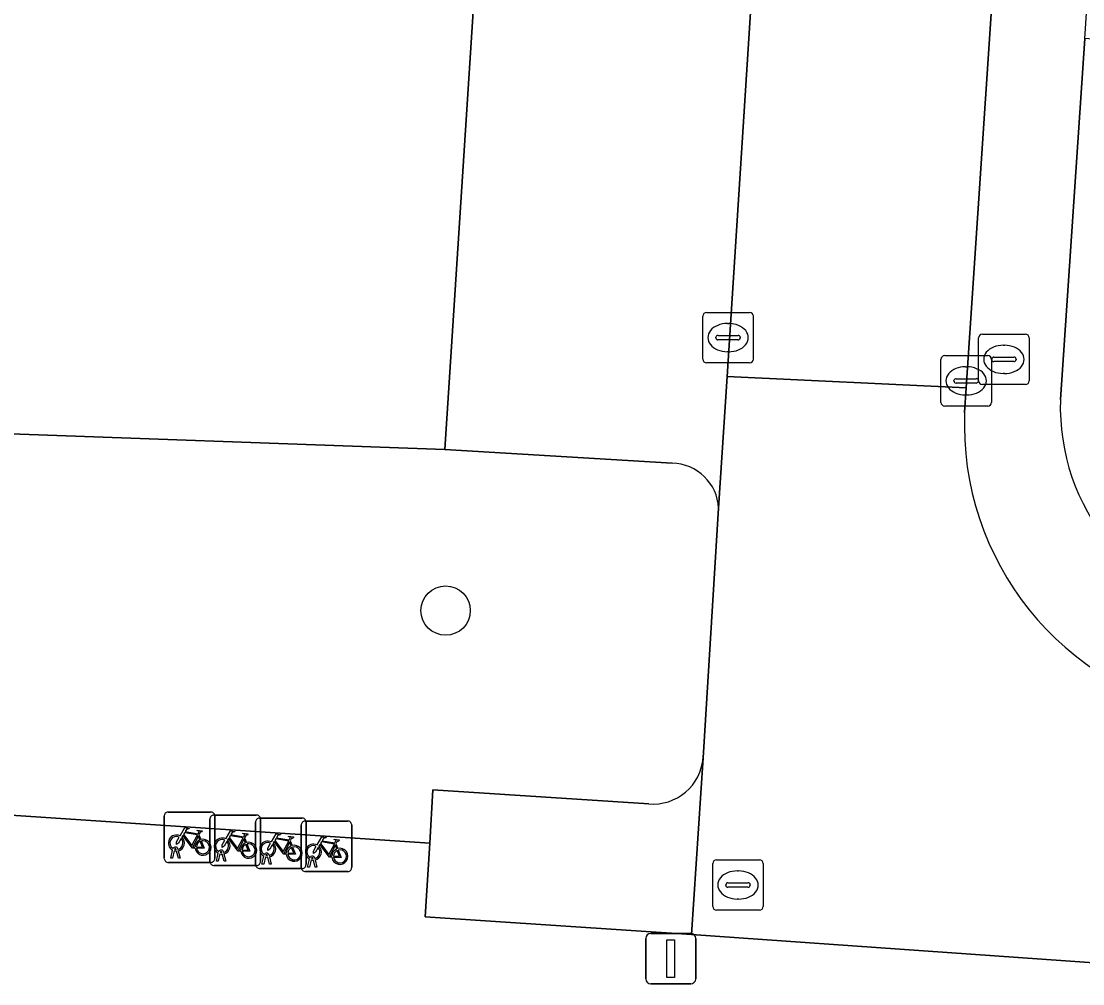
# Model space of a CAD drawing. Extents: x 161848 to 162726, y 385382 to 386521.
# Drawn here: x 161955.53 to 161976.57, y 386135.39 to 386154.47 of the extents above; entities that cross this region are included whole.
import ezdxf

# ---------------------------------------------------------------- set-up
doc = ezdxf.new("R2010")
doc.units = 0
for name, color, linetype in [('IMGEO_Boom', 7, 'Continuous'), ('IMGEO_Brandkraan', 7, 'Continuous'), ('IMGEO_Fietsenrek', 7, 'Continuous'), ('IMGEO_Groenvoorziening', 7, 'Continuous'), ('IMGEO_Kolk', 7, 'Continuous'), ('IMGEO_Lichtmast', 7, 'Continuous'), ('IMGEO_Parkeervlak_open', 7, 'Continuous'), ('IMGEO_Rijbaan_lokaal_open', 7, 'Continuous'), ('IMGEO_Rioolput', 7, 'Continuous'), ('IMGEO_Voetpad_open', 7, 'Continuous')]:
    doc.layers.add(name, color=color, linetype=linetype)

msp = doc.modelspace()

# ---------------------------------------------------------------- linework, layer by layer
at = {"layer": 'IMGEO_Boom'}
msp.add_circle((161963.942, 386142.784), 0.489, dxfattribs=at)
at = {"layer": 'IMGEO_Brandkraan'}
for p, q in [((161974.579, 386148.265), (161975.431, 386148.265)), ((161974.504, 386147.339), (161974.504, 386148.191)), ((161974.992, 386148.045), (161975.017, 386148.045)), ((161975.505, 386148.191), (161975.505, 386147.339)), ((161974.806, 386147.808), (161975.204, 386147.808)), ((161974.763, 386147.759), (161974.763, 386147.771)), ((161975.201, 386147.722), (161974.803, 386147.722)), ((161975.247, 386147.771), (161975.247, 386147.759)), ((161975.015, 386147.485), (161974.99, 386147.485)), ((161975.431, 386147.265), (161974.579, 386147.265))]:
    msp.add_line(p, q, dxfattribs=at)
for points in [[(161974.579, 386148.265), (161975.431, 386148.265)], [(161974.504, 386147.339), (161974.504, 386148.191)], [(161975.505, 386148.191), (161975.505, 386147.339)], [(161975.431, 386147.265), (161974.579, 386147.265)]]:
    msp.add_lwpolyline(points, dxfattribs=at)
for centre, radius, start, end in [((161974.581, 386148.189), 0.0765, 91.552, 178.448), ((161974.581, 386148.189), 0.0765, 91.552, 178.448), ((161975.429, 386148.189), 0.0765, 1.552, 88.448), ((161975.429, 386148.189), 0.0765, 1.552, 88.448), ((161974.803, 386147.768), 0.0403, 85.8775, 175.7526), ((161975.208, 386147.77), 0.0386, 1.7309, 96.639), ((161974.8, 386147.758), 0.0366, 178.938, 274.7102), ((161975.204, 386147.765), 0.043, 264.8664, 352.4533), ((161974.581, 386147.341), 0.0765, 181.552, 268.448), ((161974.581, 386147.341), 0.0765, 181.552, 268.448), ((161975.429, 386147.341), 0.0765, 271.552, 358.448), ((161975.429, 386147.341), 0.0765, 271.552, 358.448)]:
    msp.add_arc(centre, radius, start, end, dxfattribs=at)
for centre, major_axis, ratio, start_param, end_param in [((161974.991, 386147.765), (-0.387, 0.002), 0.722429, 4.712389, 7.853982), ((161975.016, 386147.765), (-0.39, 0.002), 0.717154, 1.570796, 4.712389)]:
    msp.add_ellipse(centre, major_axis=major_axis, ratio=ratio, start_param=start_param, end_param=end_param, dxfattribs=at)
at = {"layer": 'IMGEO_Fietsenrek'}
for p, q in [((161958.441, 386138.791), (161959.282, 386138.791)), ((161959.282, 386138.791), (161958.441, 386138.791)), ((161958.366, 386137.866), (161958.366, 386138.707)), ((161958.366, 386138.707), (161958.366, 386137.866)), ((161959.271, 386137.806), (161959.271, 386138.647)), ((161959.271, 386138.647), (161959.271, 386137.806)), ((161959.346, 386138.731), (161960.187, 386138.731)), ((161960.187, 386138.731), (161959.346, 386138.731)), ((161959.366, 386138.716), (161959.366, 386137.875)), ((161959.366, 386137.875), (161959.366, 386138.716)), ((161960.175, 386137.746), (161960.175, 386138.587)), ((161960.175, 386138.587), (161960.175, 386137.746)), ((161960.25, 386138.671), (161961.091, 386138.671)), ((161961.091, 386138.671), (161960.25, 386138.671)), ((161960.271, 386138.656), (161960.271, 386137.815)), ((161960.271, 386137.815), (161960.271, 386138.656)), ((161961.08, 386137.686), (161961.08, 386138.527)), ((161961.08, 386138.527), (161961.08, 386137.686)), ((161961.155, 386138.611), (161961.996, 386138.611)), ((161961.996, 386138.611), (161961.155, 386138.611)), ((161961.175, 386138.596), (161961.175, 386137.755)), ((161961.175, 386137.755), (161961.175, 386138.596)), ((161962.08, 386138.536), (161962.08, 386137.695)), ((161962.08, 386137.695), (161962.08, 386138.536)), ((161959.053, 386138.34), (161959.089, 386138.245)), ((161959.958, 386138.28), (161959.994, 386138.185)), ((161960.862, 386138.22), (161960.898, 386138.125)), ((161961.767, 386138.16), (161961.803, 386138.065)), ((161958.493, 386137.875), (161958.532, 386138.035)), ((161958.562, 386138.023), (161958.527, 386137.875)), ((161958.604, 386138.047), (161958.603, 386138.051)), ((161958.645, 386137.875), (161958.611, 386138.017)), ((161958.635, 386138.058), (161958.636, 386138.051)), ((161958.643, 386138.021), (161958.678, 386137.875)), ((161959.398, 386137.815), (161959.437, 386137.975)), ((161959.467, 386137.963), (161959.432, 386137.815)), ((161959.509, 386137.987), (161959.508, 386137.991)), ((161959.55, 386137.815), (161959.516, 386137.957)), ((161959.54, 386137.998), (161959.541, 386137.991)), ((161959.548, 386137.961), (161959.583, 386137.815)), ((161960.302, 386137.755), (161960.341, 386137.915)), ((161960.371, 386137.903), (161960.336, 386137.755)), ((161960.413, 386137.927), (161960.412, 386137.931)), ((161960.454, 386137.755), (161960.42, 386137.897)), ((161960.444, 386137.938), (161960.445, 386137.931)), ((161960.452, 386137.901), (161960.487, 386137.755)), ((161959.291, 386137.791), (161958.45, 386137.791)), ((161958.45, 386137.791), (161959.291, 386137.791)), ((161958.527, 386137.875), (161958.493, 386137.875)), ((161958.678, 386137.875), (161958.645, 386137.875)), ((161960.196, 386137.731), (161959.355, 386137.731)), ((161959.355, 386137.731), (161960.196, 386137.731)), ((161959.432, 386137.815), (161959.398, 386137.815)), ((161959.583, 386137.815), (161959.55, 386137.815)), ((161960.336, 386137.755), (161960.302, 386137.755)), ((161960.487, 386137.755), (161960.454, 386137.755)), ((161961.207, 386137.695), (161961.246, 386137.855)), ((161961.241, 386137.695), (161961.207, 386137.695)), ((161961.276, 386137.843), (161961.241, 386137.695)), ((161961.318, 386137.867), (161961.317, 386137.871)), ((161961.359, 386137.695), (161961.325, 386137.837)), ((161961.349, 386137.878), (161961.35, 386137.871)), ((161961.357, 386137.841), (161961.392, 386137.695)), ((161961.392, 386137.695), (161961.359, 386137.695)), ((161961.1, 386137.671), (161960.259, 386137.671)), ((161960.259, 386137.671), (161961.1, 386137.671)), ((161962.005, 386137.611), (161961.164, 386137.611)), ((161961.164, 386137.611), (161962.005, 386137.611))]:
    msp.add_line(p, q, dxfattribs=at)
for points in [[(161958.679, 386138.317), (161958.774, 386138.481), (161958.86, 386138.467), (161958.862, 386138.458), (161958.806, 386138.447), (161958.779, 386138.402), (161959.035, 386138.361)], [(161958.975, 386138.073), (161958.925, 386138.073), (161958.734, 386138.324), (161958.715, 386138.292)], [(161959.022, 386138.336), (161958.765, 386138.377), (161958.748, 386138.348), (161958.915, 386138.128), (161959.022, 386138.336)], [(161959.07, 386138.238), (161959.04, 386138.315), (161958.931, 386138.097), (161958.974, 386138.097)], [(161959.035, 386138.361), (161959.06, 386138.41), (161959.054, 386138.414), (161959.031, 386138.418), (161959.019, 386138.425), (161959.018, 386138.428), (161959.02, 386138.433), (161959.115, 386138.418), (161959.117, 386138.408), (161959.107, 386138.395), (161959.095, 386138.389), (161959.081, 386138.395), (161959.053, 386138.34)], [(161959.584, 386138.257), (161959.679, 386138.421), (161959.765, 386138.407), (161959.767, 386138.398), (161959.711, 386138.387), (161959.684, 386138.342), (161959.94, 386138.301)], [(161959.927, 386138.276), (161959.67, 386138.317), (161959.653, 386138.288), (161959.82, 386138.068), (161959.927, 386138.276)], [(161959.94, 386138.301), (161959.965, 386138.35), (161959.959, 386138.354), (161959.936, 386138.358), (161959.924, 386138.365), (161959.923, 386138.368), (161959.925, 386138.373), (161960.02, 386138.358), (161960.022, 386138.348), (161960.012, 386138.335), (161960, 386138.329), (161959.986, 386138.335), (161959.958, 386138.28)], [(161960.488, 386138.197), (161960.583, 386138.361), (161960.669, 386138.347), (161960.671, 386138.338), (161960.615, 386138.327), (161960.588, 386138.282), (161960.844, 386138.241)], [(161960.844, 386138.241), (161960.869, 386138.29), (161960.863, 386138.294), (161960.84, 386138.298), (161960.828, 386138.305), (161960.827, 386138.308), (161960.829, 386138.313), (161960.924, 386138.298), (161960.926, 386138.288), (161960.916, 386138.275), (161960.904, 386138.269), (161960.89, 386138.275), (161960.862, 386138.22)], [(161958.7, 386138.265), (161958.648, 386138.175), (161958.608, 386138.15), (161958.609, 386138.197), (161958.664, 386138.291)], [(161959.004, 386138.097), (161959.124, 386138.096), (161959.08, 386138.21)], [(161959.1, 386138.217), (161959.155, 386138.072), (161959.005, 386138.072)], [(161959.605, 386138.205), (161959.553, 386138.115), (161959.513, 386138.09), (161959.514, 386138.137), (161959.569, 386138.231)], [(161959.88, 386138.013), (161959.83, 386138.013), (161959.639, 386138.264), (161959.62, 386138.232)], [(161959.975, 386138.178), (161959.945, 386138.255), (161959.836, 386138.037), (161959.879, 386138.037)], [(161959.909, 386138.037), (161960.029, 386138.036), (161959.985, 386138.15)], [(161960.005, 386138.157), (161960.06, 386138.012), (161959.91, 386138.012)], [(161960.509, 386138.145), (161960.457, 386138.055), (161960.417, 386138.03), (161960.418, 386138.077), (161960.473, 386138.171)], [(161960.784, 386137.953), (161960.734, 386137.953), (161960.543, 386138.204), (161960.524, 386138.172)], [(161960.831, 386138.216), (161960.574, 386138.257), (161960.557, 386138.228), (161960.724, 386138.008), (161960.831, 386138.216)], [(161960.879, 386138.118), (161960.849, 386138.195), (161960.74, 386137.977), (161960.783, 386137.977)], [(161961.414, 386138.085), (161961.362, 386137.995), (161961.322, 386137.97), (161961.323, 386138.017), (161961.378, 386138.111)], [(161961.393, 386138.137), (161961.488, 386138.301), (161961.574, 386138.287), (161961.576, 386138.278), (161961.52, 386138.267), (161961.493, 386138.222), (161961.749, 386138.181)], [(161961.689, 386137.893), (161961.639, 386137.893), (161961.448, 386138.144), (161961.429, 386138.112)], [(161961.736, 386138.156), (161961.479, 386138.197), (161961.462, 386138.168), (161961.629, 386137.948), (161961.736, 386138.156)], [(161961.784, 386138.058), (161961.754, 386138.135), (161961.645, 386137.917), (161961.688, 386137.917)], [(161961.749, 386138.181), (161961.774, 386138.23), (161961.768, 386138.234), (161961.745, 386138.238), (161961.733, 386138.245), (161961.732, 386138.248), (161961.734, 386138.253), (161961.829, 386138.238), (161961.831, 386138.228), (161961.821, 386138.215), (161961.809, 386138.209), (161961.795, 386138.215), (161961.767, 386138.16)], [(161960.813, 386137.977), (161960.933, 386137.976), (161960.889, 386138.09)], [(161960.909, 386138.097), (161960.964, 386137.952), (161960.814, 386137.952)], [(161961.718, 386137.917), (161961.838, 386137.916), (161961.794, 386138.03)], [(161961.814, 386138.037), (161961.869, 386137.892), (161961.719, 386137.892)]]:
    msp.add_lwpolyline(points, dxfattribs=at)
for centre, radius, start, end in [((161958.444, 386138.713), 0.0779, 92.4484, 184.2845), ((161958.444, 386138.713), 0.0779, 92.4484, 184.2845), ((161959.288, 386138.713), 0.0779, 2.4484, 94.2845), ((161959.288, 386138.713), 0.0779, 2.4484, 94.2845), ((161959.349, 386138.653), 0.0779, 92.4484, 184.2845), ((161959.349, 386138.653), 0.0779, 92.4484, 184.2845), ((161960.253, 386138.593), 0.0779, 92.4484, 184.2845), ((161960.253, 386138.593), 0.0779, 92.4484, 184.2845), ((161960.193, 386138.653), 0.0779, 2.4484, 94.2845), ((161960.193, 386138.653), 0.0779, 2.4484, 94.2845), ((161961.158, 386138.533), 0.0779, 92.4484, 184.2845), ((161961.158, 386138.533), 0.0779, 92.4484, 184.2845), ((161961.097, 386138.593), 0.0779, 2.4484, 94.2845), ((161961.097, 386138.593), 0.0779, 2.4484, 94.2845), ((161962.002, 386138.533), 0.0779, 2.4484, 94.2845), ((161962.002, 386138.533), 0.0779, 2.4484, 94.2845), ((161958.606, 386138.176), 0.159, 62.6766, 242.1369), ((161958.606, 386138.176), 0.129, 63.3192, 238.903), ((161958.606, 386138.176), 0.129, 283.6043, 43.4302), ((161958.606, 386138.176), 0.159, 283.5766, 46.6042), ((161959.133, 386138.092), 0.159, 113.3408, 178.3217), ((161959.133, 386138.092), 0.159, 187.0065, 105.7708), ((161959.133, 386138.092), 0.129, 113.923, 177.9556), ((161959.133, 386138.092), 0.129, 188.6715, 104.5883), ((161959.511, 386138.116), 0.159, 62.6766, 242.1369), ((161959.511, 386138.116), 0.129, 63.3192, 238.903), ((161959.511, 386138.116), 0.129, 283.6043, 43.4302), ((161959.511, 386138.116), 0.159, 283.5766, 46.6042), ((161960.038, 386138.032), 0.159, 113.3408, 178.3217), ((161960.038, 386138.032), 0.159, 187.0065, 105.7708), ((161960.038, 386138.032), 0.129, 113.923, 177.9556), ((161960.038, 386138.032), 0.129, 188.6715, 104.5883), ((161960.415, 386138.056), 0.159, 62.6766, 242.1369), ((161960.415, 386138.056), 0.129, 63.3192, 238.903), ((161960.415, 386138.056), 0.129, 283.6043, 43.4302), ((161960.415, 386138.056), 0.159, 283.5766, 46.6042), ((161960.942, 386137.972), 0.159, 113.3408, 178.3217), ((161960.942, 386137.972), 0.159, 187.0065, 105.7708), ((161961.32, 386137.996), 0.159, 62.6766, 242.1369), ((161961.32, 386137.996), 0.129, 63.3192, 238.903), ((161961.32, 386137.996), 0.159, 283.5766, 46.6042), ((161958.586, 386138.047), 0.0499, 12.8025, 158.6934), ((161958.606, 386138.176), 0.159, 253.9967, 271.7867), ((161958.586, 386138.047), 0.0174, 12.8025, 163.4502), ((161958.606, 386138.176), 0.129, 253.415, 269.0204), ((161959.491, 386137.987), 0.0499, 12.8025, 158.6934), ((161959.511, 386138.116), 0.159, 253.9967, 271.7867), ((161959.491, 386137.987), 0.0174, 12.8025, 163.4502), ((161959.511, 386138.116), 0.129, 253.415, 269.0204), ((161960.395, 386137.927), 0.0499, 12.8025, 158.6934), ((161960.415, 386138.056), 0.159, 253.9967, 271.7867), ((161960.395, 386137.927), 0.0174, 12.8025, 163.4502), ((161960.415, 386138.056), 0.129, 253.415, 269.0204), ((161960.942, 386137.972), 0.129, 113.923, 177.9556), ((161960.942, 386137.972), 0.129, 188.6715, 104.5883), ((161961.3, 386137.867), 0.0499, 12.8025, 158.6934), ((161961.32, 386137.996), 0.129, 283.6043, 43.4302), ((161961.847, 386137.912), 0.159, 113.3408, 178.3217), ((161961.847, 386137.912), 0.159, 187.0065, 105.7708), ((161961.847, 386137.912), 0.129, 113.923, 177.9556), ((161961.847, 386137.912), 0.129, 188.6715, 104.5883), ((161958.444, 386137.869), 0.0779, 182.4484, 274.2845), ((161958.444, 386137.869), 0.0779, 182.4484, 274.2845), ((161959.349, 386137.809), 0.0779, 182.4484, 274.2845), ((161959.349, 386137.809), 0.0779, 182.4484, 274.2845), ((161959.288, 386137.869), 0.0779, 272.4484, 4.2845), ((161959.288, 386137.869), 0.0779, 272.4484, 4.2845), ((161960.253, 386137.749), 0.0779, 182.4484, 274.2845), ((161960.253, 386137.749), 0.0779, 182.4484, 274.2845), ((161960.193, 386137.809), 0.0779, 272.4484, 4.2845), ((161960.193, 386137.809), 0.0779, 272.4484, 4.2845), ((161961.158, 386137.689), 0.0779, 182.4484, 274.2845), ((161961.158, 386137.689), 0.0779, 182.4484, 274.2845), ((161961.097, 386137.749), 0.0779, 272.4484, 4.2845), ((161961.097, 386137.749), 0.0779, 272.4484, 4.2845), ((161961.32, 386137.996), 0.159, 253.9967, 271.7867), ((161961.3, 386137.867), 0.0174, 12.8025, 163.4502), ((161961.32, 386137.996), 0.129, 253.415, 269.0204), ((161962.002, 386137.689), 0.0779, 272.4484, 4.2845), ((161962.002, 386137.689), 0.0779, 272.4484, 4.2845)]:
    msp.add_arc(centre, radius, start, end, dxfattribs=at)
at = {"layer": 'IMGEO_Groenvoorziening'}
for points in [[(161973.622, 386224.131), (161969.156, 386224.443), (161970.081, 386236.899), (161970.003, 386237.069), (161959.96, 386237.714), (161960.789, 386250), (161961.577, 386261.676), (161960.683, 386261.649), (161960.872, 386264.321), (161951.691, 386264.934), (161951.406, 386249.482), (161944.516, 386146.672), (161954.397, 386146.32), (161963.923, 386145.981), (161964.898, 386160.997), (161969.377, 386160.715)], [(161983.911, 386153.513), (161976.606, 386154.129), (161976.126, 386146.967)], [(161968.432, 386145.705), (161963.923, 386145.981), (161954.397, 386146.32), (161953.938, 386138.819), (161963.628, 386138.174), (161963.691, 386139.231), (161967.97, 386138.95)], [(161969.043, 386139.863), (161969.352, 386144.813)]]:
    msp.add_lwpolyline(points, dxfattribs=at)
for centre, radius, start, end in [((161980.404, 386146.818), 4.281, 178.0004, 260.3007), ((161968.416, 386144.768), 0.937, 2.7622, 89.0084), ((161968.051, 386139.942), 0.995, 265.3279, 355.46)]:
    msp.add_arc(centre, radius, start, end, dxfattribs=at)
at = {"layer": 'IMGEO_Kolk'}
for p, q in [((161969.038, 386147.77), (161969.038, 386148.622)), ((161969.113, 386148.696), (161969.965, 386148.696)), ((161970.039, 386148.622), (161970.039, 386147.77)), ((161969.526, 386148.476), (161969.551, 386148.476)), ((161969.297, 386148.19), (161969.297, 386148.202)), ((161969.34, 386148.239), (161969.738, 386148.239)), ((161969.781, 386148.202), (161969.781, 386148.19)), ((161969.735, 386148.153), (161969.337, 386148.153)), ((161969.549, 386147.916), (161969.524, 386147.916)), ((161973.832, 386147.839), (161974.684, 386147.839)), ((161969.965, 386147.696), (161969.113, 386147.696)), ((161973.757, 386146.913), (161973.757, 386147.765)), ((161974.245, 386147.619), (161974.27, 386147.619)), ((161974.758, 386147.765), (161974.758, 386146.913)), ((161974.059, 386147.382), (161974.457, 386147.382)), ((161974.016, 386147.333), (161974.016, 386147.345)), ((161974.454, 386147.296), (161974.056, 386147.296)), ((161974.5, 386147.345), (161974.5, 386147.333)), ((161974.268, 386147.059), (161974.243, 386147.059)), ((161974.684, 386146.839), (161973.832, 386146.839))]:
    msp.add_line(p, q, dxfattribs=at)
for points in [[(161969.038, 386147.77), (161969.038, 386148.622)], [(161969.113, 386148.696), (161969.965, 386148.696)], [(161970.039, 386148.622), (161970.039, 386147.77)], [(161973.832, 386147.839), (161974.684, 386147.839)], [(161969.965, 386147.696), (161969.113, 386147.696)], [(161973.757, 386146.913), (161973.757, 386147.765)], [(161974.758, 386147.765), (161974.758, 386146.913)], [(161974.684, 386146.839), (161973.832, 386146.839)]]:
    msp.add_lwpolyline(points, dxfattribs=at)
for centre, radius, start, end in [((161969.115, 386148.62), 0.0765, 91.552, 178.448), ((161969.115, 386148.62), 0.0765, 91.552, 178.448), ((161969.963, 386148.62), 0.0765, 1.552, 88.448), ((161969.963, 386148.62), 0.0765, 1.552, 88.448), ((161969.337, 386148.199), 0.0403, 85.8775, 175.7526), ((161969.742, 386148.201), 0.0386, 1.7309, 96.639), ((161969.334, 386148.189), 0.0366, 178.938, 274.7102), ((161969.738, 386148.196), 0.043, 264.8664, 352.4533), ((161973.834, 386147.763), 0.0765, 91.552, 178.448), ((161973.834, 386147.763), 0.0765, 91.552, 178.448), ((161974.682, 386147.763), 0.0765, 1.552, 88.448), ((161974.682, 386147.763), 0.0765, 1.552, 88.448), ((161969.115, 386147.772), 0.0765, 181.552, 268.448), ((161969.115, 386147.772), 0.0765, 181.552, 268.448), ((161969.963, 386147.772), 0.0765, 271.552, 358.448), ((161969.963, 386147.772), 0.0765, 271.552, 358.448), ((161974.056, 386147.342), 0.0403, 85.8775, 175.7526), ((161974.461, 386147.344), 0.0386, 1.7309, 96.639), ((161974.053, 386147.332), 0.0366, 178.938, 274.7102), ((161974.457, 386147.339), 0.043, 264.8664, 352.4533), ((161973.834, 386146.915), 0.0765, 181.552, 268.448), ((161973.834, 386146.915), 0.0765, 181.552, 268.448), ((161974.682, 386146.915), 0.0765, 271.552, 358.448), ((161974.682, 386146.915), 0.0765, 271.552, 358.448)]:
    msp.add_arc(centre, radius, start, end, dxfattribs=at)
for centre, major_axis, ratio, start_param, end_param in [((161969.525, 386148.196), (-0.387, 0.002), 0.722429, 4.712389, 7.853982), ((161969.55, 386148.196), (-0.39, 0.002), 0.717154, 1.570796, 4.712389), ((161974.244, 386147.339), (-0.387, 0.002), 0.722429, 4.712389, 7.853982), ((161974.269, 386147.339), (-0.39, 0.002), 0.717154, 1.570796, 4.712389)]:
    msp.add_ellipse(centre, major_axis=major_axis, ratio=ratio, start_param=start_param, end_param=end_param, dxfattribs=at)
at = {"layer": 'IMGEO_Lichtmast'}
for p, q in [((161967.908, 386135.485), (161967.908, 386136.285)), ((161967.908, 386136.285), (161967.908, 386135.485)), ((161968.008, 386136.385), (161968.798, 386136.385)), ((161968.798, 386136.385), (161968.008, 386136.385)), ((161968.898, 386136.285), (161968.898, 386135.485)), ((161968.898, 386135.485), (161968.898, 386136.285)), ((161968.798, 386135.385), (161968.008, 386135.385)), ((161968.008, 386135.385), (161968.798, 386135.385))]:
    msp.add_line(p, q, dxfattribs=at)
msp.add_lwpolyline([(161968.328, 386136.26), (161968.478, 386136.26), (161968.478, 386135.51), (161968.328, 386135.51), (161968.328, 386136.26)], dxfattribs=at)
for centre, start, end in [((161968.008, 386136.285), 90, 180), ((161968.008, 386136.285), 90, 180), ((161968.798, 386136.285), 0, 90), ((161968.798, 386136.285), 360, 90), ((161968.008, 386135.485), 180, 270), ((161968.008, 386135.485), 180, 270), ((161968.798, 386135.485), 270, 0), ((161968.798, 386135.485), 270, 0)]:
    msp.add_arc(centre, 0.1, start, end, dxfattribs=at)
at = {"layer": 'IMGEO_Parkeervlak_open'}
for points in [[(161969.352, 386144.813), (161969.52, 386147.428), (161970.434, 386161.661)], [(161969.377, 386160.715), (161964.898, 386160.997), (161963.923, 386145.981), (161968.432, 386145.705)], [(161967.97, 386138.95), (161963.691, 386139.231), (161963.628, 386138.174), (161963.538, 386136.715), (161968.815, 386136.361), (161969.043, 386139.863)]]:
    msp.add_lwpolyline(points, dxfattribs=at)
for centre, radius, start, end in [((161968.416, 386144.768), 0.937, 2.7622, 89.0084), ((161968.051, 386139.942), 0.995, 265.3279, 355.46)]:
    msp.add_arc(centre, radius, start, end, dxfattribs=at)
at = {"layer": 'IMGEO_Rijbaan_lokaal_open'}
msp.add_lwpolyline([(161979.722, 386228.416), (161975.001, 386228.781), (161974.584, 386223.052), (161970.434, 386161.661), (161969.52, 386147.428), (161974.259, 386147.202), (161977.919, 386201.963)], close=True, dxfattribs=at)
msp.add_lwpolyline([(161974.226, 386146.71), (161974.259, 386147.202), (161969.52, 386147.428), (161969.352, 386144.813), (161969.043, 386139.863), (161968.815, 386136.361), (161978.945, 386135.646), (162000, 386134.23), (162031.397, 386132.045), (162031.725, 386137.072), (162026.967, 386137.373), (162013.34, 386138.388)], dxfattribs=at)
msp.add_arc((161980.069, 386146.459), 5.848, 177.5368, 259.8967, dxfattribs=at)
at = {"layer": 'IMGEO_Rioolput'}
for p, q in [((161969.235, 386136.918), (161969.235, 386137.77)), ((161969.31, 386137.844), (161970.162, 386137.844)), ((161970.236, 386137.77), (161970.236, 386136.918)), ((161969.723, 386137.624), (161969.748, 386137.624)), ((161969.494, 386137.338), (161969.494, 386137.35)), ((161969.932, 386137.301), (161969.534, 386137.301)), ((161969.537, 386137.387), (161969.935, 386137.387)), ((161969.978, 386137.35), (161969.978, 386137.338)), ((161969.746, 386137.064), (161969.721, 386137.064)), ((161970.162, 386136.844), (161969.31, 386136.844))]:
    msp.add_line(p, q, dxfattribs=at)
for points in [[(161969.235, 386136.918), (161969.235, 386137.77)], [(161969.31, 386137.844), (161970.162, 386137.844)], [(161970.236, 386137.77), (161970.236, 386136.918)], [(161970.162, 386136.844), (161969.31, 386136.844)]]:
    msp.add_lwpolyline(points, dxfattribs=at)
for centre, radius, start, end in [((161969.312, 386137.768), 0.0765, 91.552, 178.448), ((161969.312, 386137.768), 0.0765, 91.552, 178.448), ((161970.16, 386137.768), 0.0765, 1.552, 88.448), ((161970.16, 386137.768), 0.0765, 1.552, 88.448), ((161969.534, 386137.347), 0.0403, 85.8775, 175.7526), ((161969.531, 386137.337), 0.0366, 178.938, 274.7102), ((161969.935, 386137.344), 0.043, 264.8664, 352.4533), ((161969.939, 386137.349), 0.0386, 1.7309, 96.639), ((161969.312, 386136.92), 0.0765, 181.552, 268.448), ((161969.312, 386136.92), 0.0765, 181.552, 268.448), ((161970.16, 386136.92), 0.0765, 271.552, 358.448), ((161970.16, 386136.92), 0.0765, 271.552, 358.448)]:
    msp.add_arc(centre, radius, start, end, dxfattribs=at)
for centre, major_axis, ratio, start_param, end_param in [((161969.722, 386137.344), (-0.387, 0.002), 0.722429, 4.712389, 7.853982), ((161969.747, 386137.344), (-0.39, 0.002), 0.717154, 1.570796, 4.712389)]:
    msp.add_ellipse(centre, major_axis=major_axis, ratio=ratio, start_param=start_param, end_param=end_param, dxfattribs=at)
at = {"layer": 'IMGEO_Voetpad_open'}
for points in [[(161981.585, 386228.399), (161979.722, 386228.416), (161977.919, 386201.963), (161974.259, 386147.202), (161974.226, 386146.71)], [(161976.126, 386146.967), (161976.606, 386154.129), (161976.646, 386154.728), (161981.585, 386228.399)], [(161978.945, 386135.646), (161968.815, 386136.361), (161963.538, 386136.715), (161963.628, 386138.174), (161953.938, 386138.819), (161938.595, 386139.84), (161937.649, 386139.903)]]:
    msp.add_lwpolyline(points, dxfattribs=at)
for centre, radius, start, end in [((161980.404, 386146.818), 4.281, 178.0004, 260.3007), ((161980.069, 386146.459), 5.848, 177.5368, 259.8967)]:
    msp.add_arc(centre, radius, start, end, dxfattribs=at)

doc.saveas('drawing.dxf')
